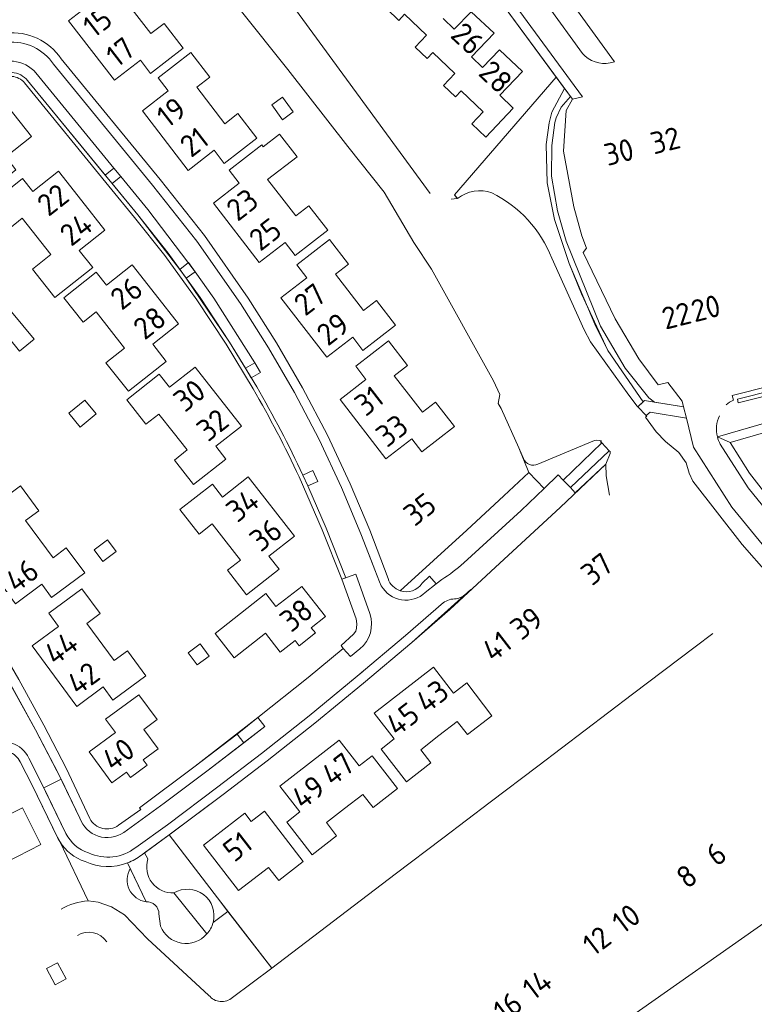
# Model space of a CAD drawing. Header units: metres. Extents: x 209813 to 223847, y 571801 to 587119.
# Tile 704 of 746: x 222060 to 222193, y 584306 to 584485. Entities that reach past the tile are written whole.
import ezdxf
from ezdxf.enums import TextEntityAlignment as Align

# ---------------------------------------------------------------- set-up
doc = ezdxf.new("R2010")
doc.units = ezdxf.units.M
for name, color, linetype, lineweight in [('B-RO-GR-BEPLANTING_CULTUUR_BOSPLANTSOEN-GV', 8, 'Continuous', 0), ('B-RO-GR-BEPLANTING_CULTUUR_HEESTERS-GV', 8, 'Continuous', 0), ('B-RO-GR-GRAS-GV', 8, 'Continuous', 0), ('B-RO-GR-GROENVOORZIENING-GV', 8, 'Continuous', 0), ('B-RO-GR-HAAG-GV', 8, 'Continuous', 0), ('B-RO-OG-BEBOUWING-T18', 8, 'Continuous', 0), ('B-RO-OG-TERREIN_CULTUURSCHEIDING-GV', 8, 'Continuous', 0), ('B-RO-OG-TERREIN_ERF-GV', 8, 'Continuous', 0), ('B-RO-OG-WEG-GV', 8, 'Continuous', 0), ('B-RO-VH-VERHARDING_BETONSTRAATSTEEN-GV', 8, 'Continuous', 0), ('B-RO-VH-VERHARDING_HALFVERHARDING-GV', 8, 'Continuous', 0), ('B-RO-VH-VERHARDING_SIERBESTRATING-GV', 8, 'Continuous', 0), ('B-RO-VH-VERHARDING_TEGEL-GV', 8, 'Continuous', 0)]:
    doc.layers.add(name, color=color, linetype=linetype, lineweight=lineweight)
doc.styles.add('NLCS-ISO-M200-T18', font='txt', dxfattribs={"height": 0.36})

msp = doc.modelspace()

# ---------------------------------------------------------------- linework, layer by layer
at = {"layer": 'B-RO-GR-BEPLANTING_CULTUUR_BOSPLANTSOEN-GV', "flags": 128}
for points in [[(222172.924, 584415.539), (222166.511, 584424.833), (222161.749, 584435.121), (222159.459, 584440.611), (222156.809, 584448.616), (222155.506, 584455.238), (222155.312, 584462.222), (222155.822, 584466.144), (222156.335, 584468.103), (222158.65, 584472.399), (222157.133, 584474.464), (222138.654, 584453.072), (222139.215, 584452.423)], [(222156.329, 584441.602), (222162.23, 584428.559), (222163.331, 584426.417), (222170.304, 584416.692), (222171.812, 584414.731), (222171.929, 584414.609), (222172.924, 584415.539)], [(222198.132, 584323.177), (222167.793, 584301.91)]]:
    msp.add_lwpolyline(points, dxfattribs=at)
at = {"layer": 'B-RO-GR-BEPLANTING_CULTUUR_BOSPLANTSOEN-GV'}
for points in [[(222139.215, 584452.423, -0.2574528), (222145.454, 584453.423)], [(222145.454, 584453.423, -0.1861156), (222156.329, 584441.602)]]:
    msp.add_lwpolyline(points, format="xyb", dxfattribs=at)
at = {"layer": 'B-RO-GR-BEPLANTING_CULTUUR_HEESTERS-GV', "flags": 128}
for points in [[(222167.746, 584477.228), (222159.697, 584488.22), (222155.653, 584487.337), (222161.91, 584478.75)], [(222166.92, 584477.02), (222167.746, 584477.228)], [(222186.413, 584409.153), (222224.353, 584420.149), (222223.36, 584423.701), (222190.165, 584415.354), (222190.028, 584416.01)], [(222140.347, 584386.275), (222150.796, 584395.787), (222154.937, 584399.788), (222152.138, 584402.684), (222147.634, 584398.445), (222140.903, 584392.24), (222128.811, 584381.215)], [(222123.274, 584377.086), (222120.728, 584384.244), (222118.193, 584383.306), (222120.779, 584376.103), (222120.915, 584375.218), (222120.881, 584374.435), (222120.745, 584373.857), (222120.336, 584373.312), (222118.049, 584371.298), (222118.454, 584370.753), (222119.803, 584369.263)], [(222132.778, 584382.588), (222134.115, 584383.858), (222135.308, 584382.467), (222136.364, 584383.263)], [(222119.803, 584369.263), (222121.494, 584370.658)], [(222097.471, 584323.038), (222095.595, 584325.46), (222086.854, 584336.909), (222082.344, 584333.656), (222082.974, 584332.544)], [(222066.986, 584335.697), (222072.122, 584324.94), (222073.948, 584324.731), (222076.347, 584323.844), (222078.714, 584322.428), (222082.912, 584318.037), (222094.077, 584307.781)], [(222079.791, 584330.819), (222079.303, 584331.849)], [(222085.271, 584320.351), (222084.985, 584322.577)], [(222098.328, 584307.399), (222105.462, 584312.723), (222097.471, 584323.038), (222094.819, 584320.984)]]:
    msp.add_lwpolyline(points, dxfattribs=at)
at = {"layer": 'B-RO-GR-BEPLANTING_CULTUUR_HEESTERS-GV'}
for points in [[(222161.91, 584478.75, 0.2690941), (222166.92, 584477.02)], [(222189.353, 584415.805, 0.0941444), (222187.978, 584414.939)], [(222186.763, 584412.972, 0.1707074), (222186.413, 584409.153)], [(222136.364, 584383.263, 0.0413714), (222140.347, 584386.275)], [(222128.811, 584381.215, 0.3368948), (222132.778, 584382.588)], [(222121.494, 584370.658, 0.3090428), (222123.274, 584377.086)], [(222071.573, 584332.077, -0.1784833), (222066.986, 584335.697)], [(222079.303, 584331.849, -0.2028527), (222071.573, 584332.077)], [(222082.974, 584332.544, 0.5215764), (222087.72, 584326.371)], [(222082.654, 584324.769, -0.5379804), (222079.791, 584330.819)], [(222087.72, 584326.371, -0.673721), (222094.819, 584320.984)], [(222084.985, 584322.577, 0.4370874), (222082.654, 584324.769)], [(222094.077, 584307.781, 0.4342742), (222098.328, 584307.399)]]:
    msp.add_lwpolyline(points, format="xyb", dxfattribs=at)
at = {"layer": 'B-RO-GR-GRAS-GV', "flags": 128}
msp.add_lwpolyline([(222159.729, 584470.931), (222158.052, 584468.977), (222157.137, 584467.078), (222156.911, 584466.187), (222156.31, 584462.007), (222156.247, 584456.443), (222157.392, 584450.198), (222158.941, 584444.691), (222165.16, 584429.241), (222169.634, 584421.647), (222173.94, 584416.215), (222175.003, 584415.462), (222180.276, 584414.574), (222180.016, 584415.623), (222177.391, 584419.022), (222175.628, 584418.583), (222172.121, 584423.337), (222167.857, 584430.574), (222162.03, 584442.628), (222162.625, 584443.423), (222161.786, 584445.656), (222160.318, 584450.874), (222158.464, 584460.988), (222158.958, 584468.413), (222160.096, 584470.431)], close=True, dxfattribs=at)
at = {"layer": 'B-RO-GR-GROENVOORZIENING-GV', "flags": 128}
for points in [[(222075.209, 584456.676), (222076.485, 584455.122), (222078.045, 584456.396), (222076.783, 584457.938)], [(222101.757, 584419.872), (222103.442, 584420.85), (222102.391, 584422.615), (222100.713, 584421.594)], [(222112.926, 584403.017), (222111.135, 584402.184), (222111.998, 584400.273), (222113.816, 584401.054)], [(222102.966, 584358.197), (222099.189, 584355.222), (222100.386, 584353.607), (222104.197, 584356.611)]]:
    msp.add_lwpolyline(points, close=True, dxfattribs=at)
at = {"layer": 'B-RO-GR-HAAG-GV', "flags": 128}
for points in [[(222076.783, 584457.938), (222075.209, 584456.676), (222076.485, 584455.122), (222078.045, 584456.396)], [(222089.932, 584437.943), (222091.545, 584439.127), (222090.35, 584440.798), (222088.762, 584439.553)], [(222102.391, 584422.615), (222100.713, 584421.594), (222101.757, 584419.872), (222103.442, 584420.85)], [(222111.135, 584402.184), (222111.998, 584400.273), (222113.816, 584401.054), (222112.926, 584403.017)], [(222099.189, 584355.222), (222100.386, 584353.607), (222104.197, 584356.611), (222102.966, 584358.197)]]:
    msp.add_lwpolyline(points, close=True, dxfattribs=at)
at = {"layer": 'B-RO-OG-TERREIN_CULTUURSCHEIDING-GV', "flags": 128}
for points in [[(222082.654, 584324.769), (222079.791, 584330.819)], [(222087.72, 584326.371), (222093.664, 584318.928)]]:
    msp.add_lwpolyline(points, dxfattribs=at)
at = {"layer": 'B-RO-OG-TERREIN_CULTUURSCHEIDING-GV'}
msp.add_lwpolyline([(222093.664, 584318.928, 0.1241827), (222094.819, 584320.984)], format="xyb", dxfattribs=at)
at = {"layer": 'B-RO-OG-TERREIN_ERF-GV', "flags": 128}
for points in [[(222100.708, 584499.389), (222103.174, 584495.781), (222134.226, 584453.297)], [(222150.314, 584407.166), (222147.158, 584414.322), (222146.616, 584415.178), (222146.876, 584416.853), (222145.735, 584419.316), (222134.502, 584439.601), (222131.276, 584444.448), (222125.895, 584453.571), (222119.311, 584461.826), (222108.401, 584475.832), (222099.725, 584486.634), (222098.706, 584486.453), (222094.345, 584490.244), (222090.622, 584494.208)], [(222138.066, 584452.294), (222139.154, 584452.418), (222138.654, 584453.072), (222157.133, 584474.464), (222145.53, 584490.26)], [(222136.591, 584485.106), (222138.591, 584483.147), (222141.69, 584486.31), (222145.85, 584482.39), (222141.761, 584478.124), (222143.775, 584476.193), (222146.83, 584479.38), (222150.98, 584475.46), (222146.876, 584471.165), (222149.33, 584468.82), (222144.33, 584463.56), (222141.796, 584465.974), (222143.866, 584468.146), (222139.869, 584471.953), (222138.828, 584470.86), (222136.656, 584472.929), (222138.725, 584475.101), (222134.722, 584478.916), (222133.674, 584477.815), (222131.502, 584479.885), (222133.571, 584482.056), (222129.568, 584485.871), (222128.521, 584484.738), (222126.364, 584486.808)], [(222067.226, 584477.777), (222085.192, 584455.872), (222093.24, 584445.686), (222101.194, 584434.309), (222106.356, 584426.199), (222111.083, 584418.042), (222115.606, 584409.462), (222119.727, 584400.613), (222123.256, 584392.195), (222126.599, 584383.426)], [(222102.09, 584417.875), (222097.19, 584425.964), (222091.841, 584434.04), (222086.027, 584442.042), (222080.559, 584448.977), (222075.905, 584454.646), (222060.597, 584473.376)], [(222012.453, 584435.72), (222029.721, 584412.387), (222039.165, 584398.512), (222044.521, 584390.24), (222049.735, 584381.916), (222059.533, 584365.089), (222064.063, 584356.83), (222068.135, 584349.004), (222072.44, 584339.874)], [(222166.818, 584398.56), (222166.187, 584402.077), (222166.168, 584404.211), (222157.863, 584396.36), (222146.922, 584386.201), (222137.787, 584377.798), (222130.911, 584371.846), (222122.147, 584364.432), (222113.309, 584357.198), (222104.665, 584350.326), (222096.674, 584344.25), (222086.854, 584336.909), (222095.595, 584325.46), (222105.462, 584312.723)], [(222102.966, 584358.197), (222112.066, 584365.452), (222118.454, 584370.753), (222118.049, 584371.298), (222120.336, 584373.312), (222120.745, 584373.857), (222120.881, 584374.435), (222120.915, 584375.218), (222120.779, 584376.103), (222118.193, 584383.306), (222114.653, 584392.295), (222110.455, 584401.867)], [(222105.462, 584312.723), (222127.903, 584329.794), (222136.55, 584336.31), (222145.156, 584342.859), (222153.781, 584349.391), (222170.973, 584362.469), (222182.364, 584371.064), (222185.547, 584373.488)], [(222077.66, 584338.649), (222081.686, 584341.505), (222081.457, 584341.838), (222091.592, 584349.404), (222102.966, 584358.197)], [(222072.122, 584324.94), (222066.986, 584335.697), (222066.573, 584336.449), (222061.957, 584345.909), (222059.781, 584350.156)]]:
    msp.add_lwpolyline(points, dxfattribs=at)
for points in [[(222072.744, 584479.257), (222068.574, 584484.649), (222073.279, 584488.274), (222071.445, 584490.654), (222077.371, 584495.235), (222080.809, 584490.785), (222078.43, 584488.947), (222083.541, 584482.33), (222085.92, 584484.168), (222089.364, 584479.71), (222083.447, 584475.126), (222081.608, 584477.501), (222076.914, 584473.864)], [(222094.418, 584469.27), (222096.95, 584465.982), (222099.326, 584467.813), (222102.761, 584463.353), (222096.838, 584458.776), (222094.992, 584461.165), (222090.279, 584457.523), (222081.993, 584468.337), (222086.692, 584471.957), (222084.858, 584474.338), (222090.792, 584478.908), (222094.227, 584474.449), (222091.843, 584472.612)], [(222109.364, 584468.121), (222107.423, 584466.717), (222105.481, 584469.403), (222107.422, 584470.807)], [(222051.203, 584455.414), (222050.665, 584454.982), (222046.395, 584460.402), (222057.499, 584469.15), (222061.819, 584463.658), (222057.153, 584459.979), (222059.011, 584457.623), (222053.12, 584452.978)], [(222107.297, 584452.544), (222109.839, 584449.259), (222112.209, 584451.093), (222115.65, 584446.644), (222109.722, 584442.059), (222107.901, 584444.415), (222103.198, 584440.783), (222094.875, 584451.557), (222099.563, 584455.194), (222097.726, 584457.562), (222103.648, 584462.152), (222103.915, 584461.807), (222106.878, 584464.102), (222110.061, 584459.993), (222104.728, 584455.863)], [(222070.995, 584451.971), (222075.19, 584446.649), (222070.522, 584442.97), (222072.971, 584439.863), (222066.106, 584434.452), (222062.026, 584439.614), (222065.368, 584442.255), (222060.178, 584448.821), (222057.825, 584446.961), (222054.33, 584451.385), (222060.228, 584456.028), (222062.085, 584453.669), (222066.756, 584457.347)], [(222111.325, 584428.973), (222107.152, 584434.356), (222111.856, 584437.999), (222110.026, 584440.365), (222115.954, 584444.953), (222119.401, 584440.498), (222117.031, 584438.664), (222122.141, 584432.061), (222124.512, 584433.895), (222127.958, 584429.44), (222122.032, 584424.856), (222120.197, 584427.227), (222115.499, 584423.587)], [(222084.339, 584434.996), (222088.543, 584429.637), (222083.871, 584425.955), (222086.316, 584422.854), (222079.446, 584417.44), (222075.368, 584422.614), (222078.722, 584425.242), (222073.559, 584431.832), (222071.197, 584429.981), (222067.729, 584434.405), (222073.611, 584439.038), (222075.464, 584436.685), (222080.131, 584440.36)], [(222058.239, 584431.849), (222062.333, 584426.886), (222059.674, 584424.693), (222055.58, 584429.656)], [(222130.302, 584416.92), (222132.837, 584413.634), (222135.219, 584415.473), (222138.657, 584411.017), (222132.739, 584406.429), (222130.904, 584408.796), (222126.209, 584405.156), (222117.878, 584415.95), (222122.576, 584419.587), (222120.739, 584421.96), (222126.67, 584426.552), (222130.114, 584422.089), (222127.732, 584420.251)], [(222087.567, 584410.015), (222084.961, 584413.297), (222082.618, 584411.437), (222079.147, 584415.878), (222085.031, 584420.514), (222086.892, 584418.152), (222091.552, 584421.824), (222099.976, 584411.114), (222095.302, 584407.466), (222097.151, 584405.097), (222091.249, 584400.491), (222087.791, 584404.921), (222090.134, 584406.781)], [(222068.607, 584413.444), (222071.526, 584415.832), (222073.596, 584413.302), (222070.677, 584410.914)], [(222097.208, 584390.082), (222094.634, 584393.37), (222092.263, 584391.514), (222088.792, 584395.942), (222094.686, 584400.572), (222096.545, 584398.206), (222101.213, 584401.873), (222109.632, 584391.15), (222104.954, 584387.495), (222106.806, 584385.124), (222100.898, 584380.499), (222097.426, 584384.934), (222099.789, 584386.784)], [(222054.868, 584384.371), (222050.821, 584389.849), (222055.59, 584393.376), (222053.8, 584395.797), (222059.832, 584400.257), (222063.182, 584395.733), (222060.764, 584393.944), (222065.748, 584387.206), (222068.166, 584388.995), (222071.502, 584384.459), (222065.476, 584379.996), (222063.691, 584382.406), (222058.927, 584378.877)], [(222077.218, 584388.364), (222074.784, 584386.532), (222073.214, 584388.618), (222075.648, 584390.45)], [(222066.01, 584365.707), (222061.961, 584371.205), (222066.741, 584374.734), (222064.961, 584377.144), (222070.978, 584381.586), (222074.32, 584377.069), (222071.904, 584375.284), (222076.883, 584368.543), (222079.299, 584370.328), (222082.635, 584365.798), (222076.609, 584361.346), (222074.828, 584363.756), (222070.048, 584360.224)], [(222095.186, 584373.464), (222104.374, 584380.712), (222106.244, 584378.34), (222110.909, 584382.02), (222115.227, 584376.528), (222112.657, 584374.506), (222113.405, 584373.555), (222110.473, 584371.248), (222109.725, 584372.199), (222107.023, 584370.072), (222104.328, 584373.497), (222098.664, 584369.041)], [(222090.288, 584369.978), (222092.472, 584371.579), (222094.094, 584369.367), (222091.91, 584367.766)], [(222135.841, 584354.927), (222132.533, 584352.369), (222134.376, 584349.985), (222129.915, 584346.551), (222125.332, 584352.489), (222127.708, 584354.322), (222124.072, 584359.033), (222134.866, 584367.348), (222138.497, 584362.648), (222140.87, 584364.482), (222145.454, 584358.548), (222141, 584355.106), (222139.157, 584357.49)], [(222084.852, 584352.544), (222082.11, 584350.515), (222082.827, 584349.543), (222079.823, 584347.329), (222079.108, 584348.304), (222076.454, 584346.356), (222072.305, 584351.98), (222077.078, 584355.496), (222075.3, 584357.909), (222081.331, 584362.357), (222084.67, 584357.836), (222082.256, 584356.051)], [(222118.711, 584341.691), (222115.4, 584339.131), (222117.239, 584336.752), (222112.798, 584333.302), (222108.202, 584339.236), (222110.583, 584341.081), (222106.943, 584345.781), (222117.726, 584354.113), (222121.362, 584349.421), (222123.731, 584351.257), (222128.322, 584345.333), (222123.883, 584341.876), (222122.037, 584344.263)], [(222052.115, 584332.741), (222048.36, 584330.846), (222049.717, 584328.158), (222044.687, 584325.636), (222041.316, 584332.33), (222044.002, 584333.683), (222041.328, 584338.994), (222043.878, 584340.278), (222043.335, 584341.357), (222050.406, 584344.919), (222050.95, 584343.84), (222053.5, 584345.124), (222056.169, 584339.827), (222060.182, 584341.849), (222063.558, 584335.151), (222057.192, 584331.931), (222055.835, 584334.619)], [(222093.052, 584335.054), (222100.586, 584340.88), (222101.759, 584339.367), (222104.136, 584341.208), (222111.186, 584332.11), (222106.745, 584328.647), (222104.907, 584331.023), (222099.443, 584326.795)], [(222068.122, 584310.775), (222066.117, 584309.714), (222064.564, 584312.648), (222066.569, 584313.709)]]:
    msp.add_lwpolyline(points, close=True, dxfattribs=at)
at = {"layer": 'B-RO-OG-TERREIN_ERF-GV'}
for points in [[(222057.247, 584482.441, -0.2765434), (222067.226, 584477.777)], [(222060.597, 584473.376, 0.4498606), (222055.84, 584473.61)], [(222110.455, 584401.867, 0.0225348), (222102.09, 584417.875)], [(222059.781, 584350.156, 0.4543284), (222055.047, 584351.597)], [(222072.44, 584339.874, 0.4542822), (222077.66, 584338.649)], [(222067.22, 584323.425, -0.121013), (222072.122, 584324.94)], [(222075.498, 584317.504, 0.4058428), (222070.183, 584318.659)]]:
    msp.add_lwpolyline(points, format="xyb", dxfattribs=at)
at = {"layer": 'B-RO-OG-WEG-GV', "flags": 128}
for points in [[(222223.47, 584361.32), (222214.54, 584368.89), (222205.51, 584377.5), (222195.05, 584389.02), (222189.05, 584396.38), (222182.08, 584407.29), (222180.776, 584412.554), (222174.164, 584413.659), (222173.456, 584413.028), (222173.577, 584412.902), (222173.371, 584412.704)], [(222173.371, 584412.704), (222175.262, 584410.062), (222177.008, 584408.281), (222179.408, 584406.3), (222180.761, 584404.449), (222181.275, 584402.541), (222181.949, 584401.089), (222190.898, 584389.633), (222200.494, 584378.715), (222203.597, 584373.298), (222206.038, 584370.405), (222209.855, 584366.537), (222222.095, 584357.858), (222230.618, 584350.848), (222230.733, 584350.988), (222231.013, 584350.763), (222232.632, 584356.586), (222232.218, 584357.855)], [(222151.177, 584405.209), (222150.314, 584407.166), (222152.138, 584402.684), (222154.937, 584399.788), (222157.49, 584402.255), (222158.415, 584401.293), (222165.391, 584408.038), (222165.17, 584408.262), (222165.333, 584408.421)], [(222163.754, 584408.349), (222153.814, 584404.186)]]:
    msp.add_lwpolyline(points, dxfattribs=at)
at = {"layer": 'B-RO-OG-WEG-GV'}
for points in [[(222165.333, 584408.421, 0.1773341), (222163.754, 584408.349)], [(222153.814, 584404.186, -0.41593), (222151.177, 584405.209)]]:
    msp.add_lwpolyline(points, format="xyb", dxfattribs=at)
at = {"layer": 'B-RO-OG-WEG-GV', "flags": 128}
msp.add_lwpolyline([(222166.767, 584406.644), (222159.755, 584399.943), (222160.555, 584398.993), (222166.168, 584404.211), (222166.925, 584406.105), (222166.915, 584406.492)], close=True, dxfattribs=at)
at = {"layer": 'B-RO-VH-VERHARDING_BETONSTRAATSTEEN-GV'}
for points in [[(222054.186, 584475.79, -0.429328), (222062.655, 584475.2)], [(222068.104, 584337.188, 0.2082825), (222072.201, 584333.661)], [(222081.793, 584333.257, -0.0729351), (222079.303, 584331.849)], [(222085.271, 584320.351, 0.5625038), (222093.664, 584318.928)]]:
    msp.add_lwpolyline(points, format="xyb", dxfattribs=at)
at = {"layer": 'B-RO-VH-VERHARDING_BETONSTRAATSTEEN-GV', "flags": 128}
for points in [[(222124.001, 584385.498), (222121.674, 584391.572), (222118.168, 584399.936), (222114.084, 584408.703), (222109.591, 584417.226), (222104.904, 584425.315), (222099.781, 584433.363), (222091.893, 584444.649), (222083.837, 584454.844), (222065.858, 584476.765)], [(222076.783, 584457.938), (222062.655, 584475.2)], [(222061.144, 584473.813), (222075.209, 584456.676), (222076.783, 584457.938)], [(222082.96, 584450.392), (222078.045, 584456.396), (222076.485, 584455.122), (222081.127, 584449.467), (222088.762, 584439.553), (222090.35, 584440.798)], [(222076.783, 584457.938), (222078.045, 584456.396)], [(222082.96, 584450.392), (222091.545, 584439.127)], [(222067.214, 584346.997), (222062.575, 584356.006), (222056.32, 584367.228)], [(222080.798, 584334.637), (222086.521, 584338.766), (222095.668, 584345.621), (222103.605, 584351.656), (222112.27, 584358.544), (222122.029, 584366.543)], [(222104.197, 584356.611), (222093.938, 584348.659), (222085.934, 584342.686), (222078.62, 584337.372)], [(222061.332, 584350.851), (222064.078, 584345.439)], [(222070.605, 584339.955), (222067.214, 584346.997), (222064.078, 584345.439), (222068.104, 584337.188)], [(222082.344, 584333.656), (222081.793, 584333.257)], [(222082.974, 584332.544), (222082.344, 584333.656)], [(222079.303, 584331.849), (222082.654, 584324.769)]]:
    msp.add_lwpolyline(points, dxfattribs=at)
msp.add_lwpolyline([(222100.713, 584421.594), (222102.391, 584422.615), (222094.971, 584434.335), (222091.545, 584439.127), (222089.932, 584437.943), (222097.83, 584426.356)], close=True, dxfattribs=at)
at = {"layer": 'B-RO-VH-VERHARDING_HALFVERHARDING-GV', "flags": 128}
msp.add_lwpolyline([(222175.003, 584415.462), (222173.94, 584416.215), (222169.634, 584421.647), (222165.16, 584429.241), (222158.941, 584444.691), (222157.392, 584450.198), (222156.247, 584456.443), (222156.31, 584462.007), (222156.911, 584466.187), (222157.137, 584467.078), (222158.052, 584468.977), (222159.729, 584470.931), (222158.65, 584472.399), (222156.335, 584468.103), (222155.822, 584466.144), (222155.312, 584462.222), (222155.506, 584455.238), (222156.809, 584448.616), (222159.459, 584440.611), (222164.149, 584429.631), (222166.511, 584424.833), (222172.924, 584415.539), (222173.172, 584415.771)], close=True, dxfattribs=at)
at = {"layer": 'B-RO-VH-VERHARDING_SIERBESTRATING-GV', "flags": 128}
for points in [[(222223.306, 584423.894), (222222.941, 584425.2), (222189.065, 584416.637), (222189.353, 584415.805)], [(222190.028, 584416.01), (222222.702, 584424.245)]]:
    msp.add_lwpolyline(points, dxfattribs=at)
at = {"layer": 'B-RO-VH-VERHARDING_TEGEL-GV', "flags": 128}
for points in [[(222129.809, 584521.345), (222125.2, 584518.02), (222145.53, 584490.26), (222160.096, 584470.431), (222161.92, 584470.89), (222127.58, 584517.65), (222132.306, 584521.105), (222131.323, 584522.437)], [(222065.858, 584476.765), (222083.837, 584454.844), (222091.893, 584444.649), (222099.781, 584433.363), (222104.904, 584425.315), (222109.591, 584417.226), (222114.084, 584408.703), (222118.168, 584399.936), (222121.674, 584391.572), (222125.011, 584382.86), (222125.357, 584382.124)], [(222102.739, 584418.252), (222097.83, 584426.356), (222092.457, 584434.468), (222086.632, 584442.485), (222081.127, 584449.467), (222061.144, 584473.813)], [(222305.18, 584443.54), (222277.06, 584435.391), (222229.008, 584421.499), (222186.413, 584409.153), (222188.732, 584408.123), (222225.88, 584418.88), (222263.27, 584429.66), (222307.01, 584442.37)], [(222222.702, 584424.245), (222190.028, 584416.01), (222190.165, 584415.354), (222223.36, 584423.701), (222223.306, 584423.894)], [(222072.44, 584339.874), (222068.135, 584349.004), (222064.063, 584356.83), (222059.533, 584365.089), (222049.735, 584381.916), (222044.521, 584390.24), (222039.165, 584398.512), (222029.91, 584412.11)], [(222028.51, 584411.146), (222037.747, 584397.574), (222043.087, 584389.326), (222048.285, 584381.028), (222058.044, 584364.267), (222062.575, 584356.006), (222066.615, 584348.242), (222070.605, 584339.955)], [(222228.74, 584365.21), (222222.2, 584370.48), (222212, 584379.84), (222200.11, 584392.48), (222192.25, 584402.58), (222188.732, 584408.123)], [(222186.933, 584407.811), (222192.02, 584399.88), (222199.8, 584390.26), (222210.93, 584378.47), (222225.25, 584365.67), (222228.13, 584363.57)], [(222110.455, 584401.867), (222114.653, 584392.295), (222118.193, 584383.306), (222118.897, 584383.567), (222115.347, 584392.581), (222111.998, 584400.273)], [(222111.998, 584400.273), (222111.135, 584402.184)], [(222133.361, 584380.885), (222135.308, 584382.467), (222134.115, 584383.858), (222132.778, 584382.588)], [(222081.793, 584333.257), (222087.507, 584337.38), (222096.674, 584344.25), (222104.665, 584350.326), (222113.309, 584357.198), (222122.147, 584364.432), (222130.911, 584371.846), (222141.643, 584381.461), (222140.705, 584380.619)], [(222136.674, 584379.083), (222129.751, 584373.09), (222121.01, 584365.698), (222112.27, 584358.544), (222103.605, 584351.656), (222095.668, 584345.621), (222086.521, 584338.766), (222080.798, 584334.637)], [(222078.62, 584337.372), (222085.934, 584342.686), (222093.938, 584348.659), (222100.386, 584353.607), (222099.189, 584355.222), (222091.592, 584349.404), (222081.457, 584341.838), (222081.686, 584341.505), (222077.66, 584338.649)], [(222068.104, 584337.188), (222063.487, 584346.65), (222061.332, 584350.851)], [(222059.781, 584350.156), (222061.957, 584345.909), (222066.77, 584336.067), (222066.986, 584335.697)]]:
    msp.add_lwpolyline(points, dxfattribs=at)
at = {"layer": 'B-RO-VH-VERHARDING_TEGEL-GV'}
for points in [[(222057.41, 584480.748, -0.2789434), (222065.858, 584476.765)], [(222061.144, 584473.813, 0.4506572), (222055.337, 584474.114)], [(222111.135, 584402.184, 0.0224997), (222102.739, 584418.252)], [(222186.413, 584409.153, 0.0655491), (222186.933, 584407.811)], [(222128.811, 584381.215, -0.2389781), (222126.599, 584383.426)], [(222125.357, 584382.124, 0.4811699), (222133.361, 584380.885)], [(222138.973, 584379.755, 0.1659998), (222136.578, 584379.013)], [(222140.705, 584380.619, -0.1441778), (222138.973, 584379.755)], [(222061.332, 584350.851, 0.4547327), (222054.146, 584353.039)], [(222070.605, 584339.955, 0.4944421), (222078.62, 584337.372)], [(222080.798, 584334.637, -0.2837938), (222072.201, 584333.661)]]:
    msp.add_lwpolyline(points, format="xyb", dxfattribs=at)
at = {"layer": 'B-RO-VH-VERHARDING_TEGEL-GV', "flags": 128}
for points in [[(222180.276, 584414.574), (222173.172, 584415.771), (222171.929, 584414.609), (222173.456, 584413.028), (222174.164, 584413.659), (222180.776, 584412.554)], [(222166.767, 584406.644), (222165.391, 584408.038), (222158.415, 584401.293), (222159.755, 584399.943)]]:
    msp.add_lwpolyline(points, close=True, dxfattribs=at)

# ---------------------------------------------------------------- texts
at = {"layer": 'B-RO-OG-BEBOUWING-T18', "style": 'NLCS-ISO-M200-T18'}
for s, rotation, p in [('15', 37.6, (222073.823, 584484.4)), ('26', 316.7, (222141.027, 584481.439)), ('17', 37.7, (222077.993, 584479.007)), ('28', 316.6, (222146.158, 584474.512)), ('19', 37.6, (222087.241, 584468.064)), ('21', 37.7, (222091.384, 584462.657)), ('32', 14, (222176.939, 584462.96)), ('30', 14, (222168.51, 584460.857)), ('22', 38.2, (222065.734, 584452.182)), ('23', 37.8, (222100.123, 584451.307)), ('24', 38.2, (222069.951, 584446.834)), ('25', 37.7, (222104.285, 584445.92)), ('26', 38.2, (222079.088, 584435.209)), ('27', 37.8, (222112.4, 584434.115)), ('20', 14.1, (222184.285, 584432.49)), ('28', 38.2, (222083.294, 584429.848)), ('22', 14.1, (222178.976, 584431.152)), ('29', 37.8, (222116.574, 584428.73)), ('30', 38.5, (222090.515, 584416.672)), ('31', 37.7, (222123.127, 584415.696)), ('32', 38.5, (222094.728, 584411.317)), ('33', 37.6, (222127.292, 584410.299)), ('34', 38, (222100.168, 584396.726)), ('35', 37.8, (222132.347, 584396.008)), ('36', 38, (222104.378, 584391.364)), ('37', 37.7, (222164.513, 584385.19)), ('46', 36.5, (222060.115, 584384.001)), ('38', 38.2, (222109.924, 584376.802)), ('39', 37.7, (222151.722, 584375.326)), ('44', 36.4, (222067.206, 584370.828)), ('41', 37.7, (222146.329, 584371.163)), ('42', 36.5, (222071.25, 584365.337)), ('43', 37.6, (222134.607, 584362.099)), ('45', 37.6, (222129.209, 584357.941)), ('40', 36.4, (222077.598, 584351.543)), ('47', 37.7, (222117.475, 584348.864)), ('49', 37.7, (222112.084, 584344.698)), ('51', 37.7, (222099.266, 584334.803)), ('6', 37, (222186.178, 584333.448)), ('8', 37, (222180.826, 584329.409)), ('10', 37, (222169.851, 584321.721)), ('12', 37, (222164.502, 584317.686)), ('14', 37, (222153.678, 584309.754)), ('16', 37, (222148.335, 584305.722))]:
    msp.add_text(s, height=4, rotation=rotation, dxfattribs=at).set_placement(p, align=Align.MIDDLE)

doc.saveas('drawing.dxf')
